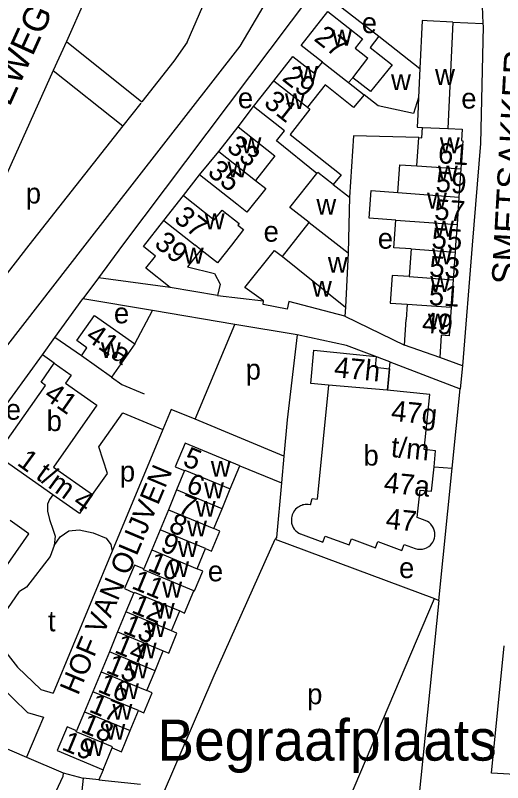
# Model space of a CAD drawing. Extents: x 159675 to 162108, y 386471 to 388472.
# Drawn here: x 161735.1 to 161830, y 386995.4 to 387144.7 of the extents above; entities that cross this region are included whole.
import ezdxf

# ---------------------------------------------------------------- set-up
doc = ezdxf.new("R2010")
doc.units = 0
for name, color, linetype in [('BLT_Basislijn', 7, 'Continuous'), ('BLT_Bebouwing', 7, 'Continuous'), ('BLT_Centroide', 7, 'Continuous'), ('BLT_Huisnummer', 7, 'Continuous'), ('BLT_Huisnummer_ tussenligend', 7, 'Continuous'), ('BLT_Huisnummer_reeks', 7, 'Continuous'), ('BLT_Huisnummer_zonder_bebouwing', 7, 'Continuous'), ('BLT_Onderverdeling_panden', 7, 'Continuous'), ('BLT_Plantopo', 7, 'Continuous'), ('BLT_Straatnaam', 7, 'Continuous'), ('BLT_Straatnaam_verkleind', 7, 'Continuous'), ('BLT_Terrein_beschrifting', 7, 'Continuous')]:
    doc.layers.add(name, color=color, linetype=linetype)

msp = doc.modelspace()

# ---------------------------------------------------------------- linework, layer by layer
at = {"layer": 'BLT_Basislijn'}
for p, q in [((161825.66, 387152.41), (161826.13, 387143.1)), ((161748.69, 387147.64), (161745.07, 387139.63)), ((161797.32, 387147.23), (161805.89, 387140.64)), ((161820.25, 387143.4), (161826.13, 387143.1)), ((161745.07, 387139.63), (161742.53, 387133.98)), ((161745.07, 387139.63), (161759.76, 387127.89)), ((161742.53, 387133.98), (161756.04, 387123.18)), ((161759.55, 387127.63), (161756.04, 387123.18)), ((161778.49, 387122.99), (161781.5, 387126.99)), ((161767.84, 387109.63), (161770.96, 387113.67)), ((161751.32, 387093.62), (161748.29, 387089.54)), ((161765.27, 387091.76), (161751.32, 387093.62)), ((161774.47, 387090.22), (161783.42, 387089.18)), ((161742.84, 387082.03), (161748.29, 387089.54)), ((161761.82, 387087.27), (161748.29, 387089.54)), ((161758.36, 387080.8), (161761.82, 387087.27)), ((161777.84, 387084.58), (161761.82, 387087.27)), ((161799.27, 387086.18), (161810.84, 387080.53)), ((161770.11, 387066.12), (161777.84, 387084.58)), ((161789.98, 387082.55), (161777.84, 387084.58)), ((161740.42, 387078.69), (161742.84, 387082.03)), ((161747.98, 387078.47), (161742.84, 387082.03)), ((161728.06, 387061.67), (161740.42, 387078.69)), ((161742.68, 387077.07), (161740.42, 387078.69)), ((161822.16, 387076.55), (161817.7, 387078.14)), ((161807.99, 387077.29), (161807.48, 387071.77)), ((161807.99, 387077.29), (161821.69, 387072.05)), ((161822.16, 387076.55), (161821.69, 387072.05)), ((161820.14, 387056.59), (161821.69, 387072.05)), ((161765.48, 387068.05), (161763.84, 387064.11)), ((161770.11, 387066.12), (161765.48, 387068.05)), ((161787.37, 387058.94), (161770.11, 387066.12)), ((161763.84, 387064.11), (161754.01, 387040.46)), ((161787.37, 387058.94), (161786.9, 387053.77)), ((161778.82, 387057.08), (161786.9, 387053.77)), ((161816.6, 387056.9), (161820.14, 387056.59)), ((161817.56, 387030.9), (161820.14, 387056.59)), ((161737.77, 387043.84), (161734.15, 387046.41)), ((161725.12, 387025.86), (161737.77, 387043.84)), ((161773.83, 387016.29), (161785.7, 387042.81)), ((161785.7, 387042.81), (161816.67, 387031.27)), ((161754.01, 387040.46), (161742.53, 387012.86)), ((161795.56, 386981.63), (161816.67, 387031.27)), ((161817.56, 387030.9), (161812.39, 386980.25)), ((161816.67, 387031.27), (161817.56, 387030.9)), ((161740.59, 387008.21), (161737.34, 387000.42)), ((161737.34, 387000.42), (161744.44, 386997.37)), ((161744.44, 386997.37), (161748.32, 386996.34)), ((161752.2, 386997.97), (161751.39, 386996.01))]:
    msp.add_line(p, q, dxfattribs=at)
for points in [[(161801.27, 387169.81), (161800.43, 387169.93), (161795.24, 387168.88), (161790.78, 387165.49), (161788.71, 387161.83), (161788.01, 387157.59), (161784.99, 387149.22), (161778.79, 387138.71), (161748.66, 387100), (161697.17, 387033.75), (161693.9, 387028.9), (161688.64, 387020.21), (161671.44, 386982.93), (161670.81, 386978.17), (161671.76, 386975.94), (161673.99, 386973.62), (161676.85, 386972.2)], [(161768.55, 387139.49), (161776.87, 387158.61), (161778.77, 387164.93), (161779.38, 387167.93)], [(161793.1, 387149.92), (161792.94, 387149.13), (161755.98, 387100), (161751.32, 387093.62)], [(161826.13, 387143.1), (161826.15, 387142.56), (161825.64, 387119.77), (161824, 387100), (161822.16, 387076.55)], [(161768.55, 387139.49), (161766, 387135.81), (161759.76, 387127.89)], [(161742.53, 387133.98), (161716.28, 387075.77), (161718.01, 387074.51)], [(161756.04, 387123.18), (161737.76, 387100), (161718.01, 387074.51)], [(161813.65, 387120.92), (161800.91, 387121.23), (161800.13, 387109.3)], [(161789.98, 387082.55), (161788.02, 387066.04), (161787.37, 387058.94)], [(161807.99, 387077.29), (161799.56, 387080.46), (161789.98, 387082.55)], [(161753.83, 387074.34), (161755.86, 387072.92), (161760.19, 387071.07)], [(161751.39, 387060.74), (161756.07, 387067.41), (161763.84, 387064.11)], [(161750.16, 387051.47), (161753.04, 387055.56), (161751.39, 387060.74)], [(161786.9, 387053.77), (161785.93, 387043.15), (161785.7, 387042.81)], [(161742.42, 387051.46), (161741.77, 387050.53), (161741.39, 387049.59), (161741.39, 387048.28), (161741.76, 387046.63), (161742.53, 387044.56), (161742.86, 387043.37), (161742.69, 387041.6)], [(161742.69, 387041.6), (161743.84, 387043.28), (161745.53, 387044.41), (161747.54, 387044.65), (161750.25, 387044.06), (161752.78, 387042.97), (161753.71, 387041.76), (161754.01, 387040.46)], [(161742.69, 387041.6), (161741.92, 387039.46), (161737.29, 387033.45), (161735.97, 387032.6)], [(161730.93, 387023.94), (161731.35, 387026.03), (161735.97, 387032.6)], [(161730.93, 387023.94), (161731.61, 387022.22), (161733.26, 387020.84), (161735.56, 387017.93), (161740.1, 387013.54), (161742.53, 387012.86)], [(161833.57, 386996.94), (161827.81, 386997.28), (161830.24, 387022.09)], [(161724.5, 387020.23), (161725.9, 387019.81), (161727.79, 387018.89), (161729.66, 387017.33), (161731.84, 387014.57), (161737.53, 387009.06), (161740.59, 387008.21)], [(161762.37, 386989.64), (161773.44, 387015.41), (161773.83, 387016.29)], [(161702.46, 387013.69), (161703.37, 387014.75), (161703.93, 387014.79), (161737.34, 387000.42)], [(161744.44, 386997.37), (161744.37, 386996.64), (161737.41, 386981.8), (161734.55, 386950.18)]]:
    msp.add_lwpolyline(points, dxfattribs=at)
at = {"layer": 'BLT_Bebouwing'}
for p, q in [((161790.78, 387138.84), (161795.96, 387145.42)), ((161820.25, 387143.4), (161819.31, 387122.66)), ((161805.89, 387140.64), (161813.85, 387134.37)), ((161785.43, 387131.98), (161789.16, 387136.72)), ((161800.78, 387132.57), (161803.75, 387136.36)), ((161802.99, 387136.96), (161803.75, 387136.36)), ((161781.5, 387126.99), (161785.43, 387131.98)), ((161813.59, 387128.72), (161813.44, 387125.44)), ((161774.71, 387118.24), (161778.49, 387122.99)), ((161778.49, 387122.99), (161785.62, 387117.37)), ((161813.27, 387115.43), (161813.65, 387120.92)), ((161770.96, 387113.67), (161774.71, 387118.24)), ((161785.62, 387117.37), (161781.87, 387112.6)), ((161821.83, 387114.84), (161821.45, 387109.35)), ((161797, 387111.78), (161800.13, 387109.3)), ((161800.13, 387109.3), (161799.91, 387098.48)), ((161821.45, 387109.35), (161821.08, 387104.04)), ((161812.15, 387099.26), (161811.77, 387093.88)), ((161820.7, 387098.66), (161820.33, 387093.28)), ((161799.91, 387098.48), (161799.36, 387087.93)), ((161820.33, 387093.28), (161819.96, 387087.91)), ((161774.47, 387090.22), (161765.27, 387091.76)), ((161811.4, 387088.5), (161811.19, 387085.52)), ((161799.36, 387087.93), (161799.27, 387086.18)), ((161810.84, 387080.53), (161811.19, 387085.52)), ((161758.36, 387080.8), (161753.83, 387074.34)), ((161817.7, 387078.14), (161810.84, 387080.53)), ((161753.83, 387074.34), (161747.98, 387078.47)), ((161742.68, 387077.07), (161745.98, 387074.71)), ((161768.18, 387061.51), (161766.26, 387056.89)), ((161778.82, 387057.08), (161768.18, 387061.51)), ((161742.42, 387051.46), (161731.43, 387059.16)), ((161766.26, 387056.89), (161768.08, 387056.14)), ((161776.95, 387052.57), (161778.82, 387057.08)), ((161768.08, 387056.14), (161766.52, 387052.38)), ((161766.52, 387052.38), (161764.91, 387048.52)), ((161775.36, 387048.72), (161776.95, 387052.57)), ((161747.61, 387047.83), (161742.42, 387051.46)), ((161750.16, 387051.47), (161747.61, 387047.83)), ((161764.91, 387048.52), (161763.3, 387044.65)), ((161773.76, 387044.86), (161775.36, 387048.72)), ((161763.3, 387044.65), (161761.67, 387040.71)), ((161761.67, 387040.71), (161760.13, 387037.02)), ((161770.53, 387037.05), (161772.16, 387040.98)), ((161758.3, 387037.78), (161756.39, 387033.18)), ((161760.13, 387037.02), (161758.3, 387037.78)), ((161756.39, 387033.18), (161758.22, 387032.39)), ((161758.22, 387032.39), (161756.66, 387028.66)), ((161756.66, 387028.66), (161755.04, 387024.77)), ((161765.54, 387024.99), (161767.13, 387028.84)), ((161755.04, 387024.77), (161753.43, 387020.9)), ((161762.32, 387017.22), (161763.92, 387021.09)), ((161753.43, 387020.9), (161751.82, 387017.03)), ((161751.82, 387017.03), (161750.2, 387013.14)), ((161760.72, 387013.34), (161762.32, 387017.22)), ((161750.2, 387013.14), (161748.58, 387009.25)), ((161748.58, 387009.25), (161747.04, 387005.54)), ((161757.5, 387005.56), (161759.11, 387009.45)), ((161745.21, 387006.3), (161743.29, 387001.68)), ((161747.04, 387005.54), (161745.21, 387006.3)), ((161743.29, 387001.68), (161752.2, 386997.97)), ((161752.2, 386997.97), (161753.97, 387002.22)), ((161751.39, 386996.01), (161748.32, 386996.34))]:
    msp.add_line(p, q, dxfattribs=at)
for points in [[(161795.96, 387145.42), (161799.89, 387142.32), (161802.67, 387140.14), (161801.24, 387138.32), (161802.99, 387136.96)], [(161820.25, 387143.4), (161815.26, 387143.63), (161814.27, 387143.67), (161813.85, 387134.37)], [(161805.89, 387140.64), (161804.19, 387138.47), (161808.48, 387135.09), (161804.22, 387129.88), (161800.78, 387132.57)], [(161794.88, 387135.61), (161790.78, 387138.84)], [(161789.16, 387136.72), (161793.24, 387133.51), (161794.88, 387135.61)], [(161802.98, 387129.23), (161800.91, 387126.76), (161795.39, 387131.18), (161791.97, 387126.84)], [(161813.59, 387128.72), (161812.59, 387125.62), (161805.72, 387127.09), (161802.98, 387129.23)], [(161793.83, 387113.95), (161785.97, 387120.28), (161787.5, 387122.22), (161781.5, 387126.99)], [(161791.97, 387126.84), (161792.46, 387126.45), (161788.61, 387121.55), (161798.51, 387113.69), (161797, 387111.78)], [(161813.44, 387125.44), (161813.33, 387122.93)], [(161813.33, 387122.93), (161814.37, 387122.88)], [(161813.65, 387120.92), (161814.23, 387120.88), (161814.37, 387122.88)], [(161819.31, 387122.66), (161822.07, 387122.53), (161821.92, 387120.34), (161822.21, 387120.32), (161821.83, 387114.84)], [(161809.55, 387110.25), (161809.92, 387115.62), (161813.27, 387115.43)], [(161778.21, 387107.96), (161770.96, 387113.67)], [(161792.3, 387104.41), (161788.56, 387107.31), (161793.83, 387113.95)], [(161781.87, 387112.6), (161783.86, 387111.04), (161780.2, 387106.4), (161778.21, 387107.96)], [(161809.18, 387104.87), (161803.98, 387105.23), (161804.35, 387110.61), (161809.55, 387110.25)], [(161764.03, 387104.8), (161767.84, 387109.63)], [(161767.84, 387109.63), (161773.85, 387104.89), (161775.38, 387106.83), (161778.69, 387104.22), (161778.43, 387103.9), (161779.56, 387103.01)], [(161765.27, 387091.76), (161760.55, 387095.51), (161762.41, 387097.86), (161760.06, 387099.71), (161764.03, 387104.8)], [(161812.15, 387099.26), (161808.8, 387099.49), (161809.18, 387104.87)], [(161787.1, 387097.78), (161792.3, 387104.41)], [(161821.08, 387104.04), (161820.8, 387100), (161820.7, 387098.66)], [(161779.56, 387103.01), (161777.19, 387100), (161774.48, 387096.56), (161771.25, 387099.11)], [(161771.25, 387099.11), (161768.64, 387095.78), (161773.89, 387094.47), (161775.01, 387092.39), (161774.47, 387090.22)], [(161783.42, 387089.18), (161779.77, 387091.75), (161785.58, 387098.94), (161787.1, 387097.78)], [(161811.77, 387093.88), (161808.43, 387094.11), (161808.06, 387088.73), (161811.4, 387088.5)], [(161799.27, 387086.18), (161788.32, 387089.03), (161788.04, 387087.53), (161783.35, 387088.47), (161783.42, 387089.18)], [(161819.96, 387087.91), (161819.57, 387082.38), (161818.01, 387082.49), (161817.7, 387078.14)], [(161747.98, 387078.47), (161749.08, 387080.03), (161747.11, 387081.42), (161750.57, 387086.32), (161758.36, 387080.8)], [(161731.43, 387059.16), (161741.02, 387072.71), (161740.15, 387073.36), (161742.68, 387077.07)], [(161745.98, 387074.71), (161744.87, 387073.14), (161750.97, 387068.85)], [(161807.48, 387071.77), (161796.06, 387072.76), (161793.88, 387050.59)], [(161816.6, 387056.9), (161816.92, 387059.99), (161814.68, 387060.22), (161815.76, 387070.94), (161807.48, 387071.77)], [(161750.97, 387068.85), (161742.54, 387056.83), (161750.16, 387051.47)], [(161813.47, 387048.28), (161813.88, 387052.37), (161816.12, 387052.14), (161816.6, 387056.9)], [(161792.55, 387049.5), (161792.13, 387049.56), (161791.8, 387049.56), (161791.54, 387049.55), (161791.3, 387049.49), (161791.09, 387049.46), (161790.85, 387049.38), (161790.61, 387049.27), (161790.42, 387049.18), (161790.16, 387049.02), (161789.89, 387048.82), (161789.67, 387048.62), (161789.46, 387048.36), (161789.2, 387047.95), (161789.01, 387047.51), (161788.92, 387047.21), (161788.88, 387046.96), (161788.84, 387046.7), (161788.84, 387046.45), (161788.85, 387046.17), (161788.88, 387045.93), (161788.94, 387045.7), (161789.05, 387045.37), (161789.21, 387045.06), (161789.42, 387044.73), (161789.69, 387044.43), (161790.05, 387044.15), (161790.3, 387043.99), (161790.54, 387043.87), (161790.64, 387043.84)], [(161792.55, 387049.5), (161792.92, 387050.69), (161793.88, 387050.59)], [(161814.91, 387046.42), (161813.31, 387047.01), (161813.47, 387048.28)], [(161812.95, 387041), (161813.41, 387040.88), (161813.75, 387040.84), (161814.09, 387040.83), (161814.38, 387040.87), (161814.82, 387040.98), (161815.14, 387041.1), (161815.6, 387041.38), (161815.91, 387041.64), (161816.2, 387041.96), (161816.38, 387042.23), (161816.57, 387042.62), (161816.7, 387043.01), (161816.78, 387043.42), (161816.79, 387043.78), (161816.76, 387044.11), (161816.65, 387044.58), (161816.53, 387044.92), (161816.33, 387045.29), (161815.99, 387045.72), (161815.63, 387046.02), (161815.31, 387046.23), (161814.91, 387046.42)], [(161772.16, 387040.98), (161773.32, 387040.5), (161774.92, 387044.38), (161773.76, 387044.86)], [(161790.64, 387043.84), (161794.99, 387042.23), (161795.43, 387043.41), (161800.11, 387041.69), (161800.56, 387042.86), (161805.24, 387041.14), (161805.7, 387042.35), (161810.36, 387040.61), (161810.81, 387041.79), (161812.95, 387041)], [(161769.87, 387032.79), (161769.99, 387032.75), (161771.59, 387036.61), (161770.53, 387037.05)], [(161767.13, 387028.84), (161768.08, 387028.44), (161769.87, 387032.79)], [(161763.92, 387021.09), (161764.98, 387020.65), (161766.59, 387024.55), (161765.54, 387024.99)], [(161759.11, 387009.45), (161760.14, 387009.02), (161761.76, 387012.91), (161760.72, 387013.34)], [(161753.97, 387002.22), (161755.8, 387001.46), (161757.5, 387005.56)], [(161748.32, 386996.34), (161747.08, 386984.56), (161741.38, 386985.16), (161740.55, 386977.34), (161746.25, 386976.74), (161745.84, 386972.85), (161746.71, 386972.76), (161745.98, 386965.83), (161739.33, 386966.53), (161738.96, 386963), (161738.43, 386958.03), (161757.66, 386955.99), (161757.87, 386958), (161760.42, 386957.73), (161759.93, 386953.05), (161768.46, 386952.17)]]:
    msp.add_lwpolyline(points, dxfattribs=at)
at = {"layer": 'BLT_Onderverdeling_panden'}
for p, q in [((161794.88, 387135.61), (161799.93, 387131.63)), ((161813.85, 387134.37), (161813.59, 387128.72)), ((161785.43, 387131.98), (161791.97, 387126.84)), ((161799.93, 387131.63), (161800.78, 387132.57)), ((161799.93, 387131.63), (161802.98, 387129.23)), ((161774.71, 387118.24), (161781.87, 387112.6)), ((161813.27, 387115.43), (161821.83, 387114.84)), ((161809.55, 387110.25), (161821.45, 387109.35)), ((161764.03, 387104.8), (161770.12, 387100)), ((161809.18, 387104.87), (161821.08, 387104.04)), ((161792.3, 387104.41), (161799.91, 387098.48)), ((161771.25, 387099.11), (161770.12, 387100)), ((161812.15, 387099.26), (161820.7, 387098.66)), ((161787.1, 387097.78), (161799.36, 387087.93)), ((161811.77, 387093.88), (161820.33, 387093.28)), ((161811.4, 387088.5), (161819.96, 387087.91)), ((161775.36, 387048.72), (161766.52, 387052.38)), ((161764.91, 387048.52), (161773.76, 387044.86)), ((161772.16, 387040.98), (161763.3, 387044.65)), ((161761.67, 387040.71), (161770.53, 387037.05)), ((161765.54, 387024.99), (161756.66, 387028.66)), ((161755.04, 387024.77), (161763.92, 387021.09)), ((161762.32, 387017.22), (161753.43, 387020.9)), ((161751.82, 387017.03), (161760.72, 387013.34)), ((161759.11, 387009.45), (161750.2, 387013.14)), ((161748.58, 387009.25), (161757.5, 387005.56)), ((161751.39, 386996.01), (161759.46, 386995.12))]:
    msp.add_line(p, q, dxfattribs=at)
for points in [[(161814.37, 387122.88), (161819.31, 387122.66)], [(161797, 387111.78), (161794, 387114.16), (161793.83, 387113.95)], [(161768.08, 387056.14), (161768.12, 387056.23), (161776.95, 387052.57)], [(161769.87, 387032.79), (161760.06, 387036.85), (161760.13, 387037.02)], [(161758.22, 387032.39), (161758.26, 387032.51), (161767.13, 387028.84)], [(161753.97, 387002.22), (161754.05, 387002.41), (161746.96, 387005.34), (161747.04, 387005.54)]]:
    msp.add_lwpolyline(points, dxfattribs=at)
at = {"layer": 'BLT_Plantopo'}
msp.add_lwpolyline([(161796.06, 387072.76), (161792.61, 387073.1), (161793.24, 387079.55), (161805.36, 387078.36), (161805.16, 387076.24), (161807.97, 387075.97), (161807.55, 387071.76)], dxfattribs=at)

# ---------------------------------------------------------------- texts
at = {"layer": 'BLT_Centroide'}
for s, p in [('e', (161802.54, 387141.25)), ('w', (161796.77, 387138.81)), ('w', (161790.16, 387131.78)), ('w', (161808.24, 387130.15)), ('w', (161816.8, 387131.17)), ('e', (161778.44, 387126.63)), ('w', (161787.59, 387126.45)), ('e', (161821.9, 387126.56)), ('w', (161779.14, 387117.88)), ('w', (161817.74, 387117.88)), ('w', (161776.41, 387113.16)), ('w', (161817.36, 387112.41)), ('p', (161737.17, 387108.1)), ('w', (161815.24, 387107.12)), ('w', (161793.71, 387105.93)), ('w', (161771.99, 387103.09)), ('w', (161816.61, 387101.66)), ('e', (161783.44, 387100.67)), ('e', (161805.66, 387099.31)), ('w', (161767.92, 387096.41)), ('w', (161816.23, 387096.28)), ('w', (161795.95, 387094.62)), ('w', (161792.86, 387089.97)), ('w', (161815.87, 387090.91)), ('e', (161754.32, 387084.79)), ('w', (161815.41, 387083.58)), ('w', (161751.79, 387078.05)), ('p', (161779.95, 387073.85)), ('e', (161733.27, 387066.04)), ('b', (161741.23, 387063.83)), ('b', (161802.88, 387057.12)), ('p', (161755.48, 387054.01)), ('w', (161773.17, 387054.95)), ('w', (161771.86, 387050.76)), ('w', (161770.24, 387047.17)), ('w', (161768.55, 387043.33)), ('w', (161766.77, 387039.36)), ('w', (161765.08, 387035.44)), ('e', (161772.6, 387034.61)), ('e', (161809.8, 387035.24)), ('w', (161763.72, 387031.45)), ('w', (161762.28, 387027.34)), ('t', (161741.49, 387024.88)), ('w', (161760.61, 387023.75)), ('w', (161758.76, 387019.6)), ('w', (161757.13, 387015.72)), ('w', (161755.32, 387011.72)), ('p', (161791.92, 387010.69)), ('w', (161754.03, 387007.69)), ('w', (161752.66, 387003.8)), ('w', (161748.52, 387000.62))]:
    msp.add_text(s, height=4, dxfattribs=at).set_placement(p)
at = {"layer": 'BLT_Huisnummer'}
for s, rotation, p in [('27', 321.7733, (161793.05, 387139.93)), ('29', 321.7733, (161786.84, 387132.18)), ('31', 321.7733, (161783.27, 387127.31)), ('33', 321.7733, (161776.04, 387118.63)), ('61', 356.0295, (161817.29, 387115.95)), ('35', 321.7733, (161772.33, 387113.82)), ('57', 356.0295, (161816.56, 387104.98)), ('37', 321.7733, (161765.78, 387104.83)), ('39', 320.9158, (161761.96, 387099.93)), ('53', 356.0295, (161815.59, 387093.95)), ('49', 356.0295, (161814.18, 387082.98)), ('41a', 325.0137, (161748.59, 387081.72)), ('5', 337.6137, (161767.51, 387057.21)), ('7', 337.6137, (161766.53, 387048.08)), ('9', 337.6137, (161763.13, 387040.59)), ('11', 337.6137, (161757.57, 387033.31)), ('13', 337.6137, (161755.86, 387024.65)), ('15', 337.6137, (161752.56, 387016.95)), ('17', 337.6137, (161749.28, 387009.31)), ('19', 337.6137, (161743.97, 387001.94))]:
    msp.add_text(s, height=4, rotation=rotation, dxfattribs=at).set_placement(p)
at = {"layer": 'BLT_Huisnummer_ tussenligend'}
for s, rotation, p in [('59', 356.0295, (161816.84, 387110.4)), ('55', 356.0295, (161816.03, 387099.42)), ('51', 356.0295, (161815.49, 387088.41)), ('6', 337.6137, (161768.13, 387052.11)), ('8', 337.6137, (161764.75, 387044.39)), ('10', 337.6137, (161760.71, 387036.81)), ('12', 337.6137, (161757.54, 387028.6)), ('14', 337.6137, (161754.23, 387020.84)), ('16', 337.6137, (161750.96, 387013.21)), ('18', 337.6137, (161747.68, 387005.4))]:
    msp.add_text(s, height=4, rotation=rotation, dxfattribs=at).set_placement(p)
at = {"layer": 'BLT_Huisnummer_reeks'}
for s, rotation, p in [('41', 325.0137, (161740.48, 387070.29)), ('47g', 354.2634, (161808.14, 387065.86)), ('t/m', 354.2634, (161808.11, 387058.83)), ('1 t/m 4', 324.0137, (161735.27, 387057.38)), ('47a', 354.2634, (161806.72, 387051.93)), ('47', 354.2634, (161807.08, 387044.86))]:
    msp.add_text(s, height=4, rotation=rotation, dxfattribs=at).set_placement(p)
at = {"layer": 'BLT_Huisnummer_zonder_bebouwing'}
msp.add_text('47h', height=4, rotation=354.2634, dxfattribs=at).set_placement((161797.05, 387074.35))
at = {"layer": 'BLT_Straatnaam'}
for s, rotation, p in [('VLOKHOVENSEWEG', 65.5586, (161714.96, 387084.84)), ('SMETSAKKER', 86.8443, (161832.79, 387092.21))]:
    msp.add_text(s, height=5, rotation=rotation, dxfattribs=at).set_placement(p)
at = {"layer": 'BLT_Straatnaam_verkleind'}
msp.add_text('HOF VAN OLIJVEN', height=4, rotation=67.1887, dxfattribs=at).set_placement((161747.33, 387012.28))
at = {"layer": 'BLT_Terrein_beschrifting'}
msp.add_text('Begraafplaats', height=8, dxfattribs=at).set_placement((161762.78, 386999.73))

doc.saveas('drawing.dxf')
